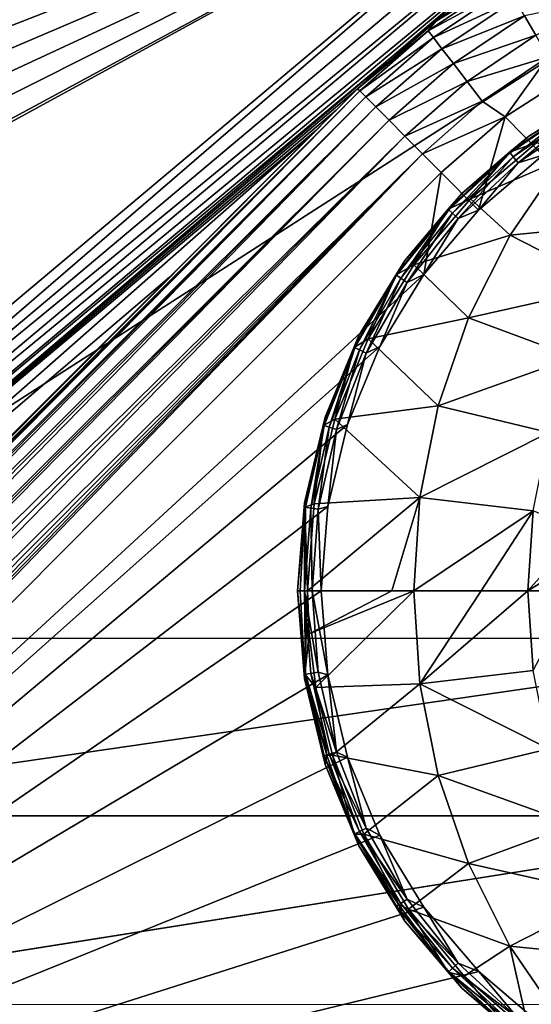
# Model space of a CAD drawing. Header units: metres. Extents: x -205 to 205, y -104 to 104.
# Tile 538 of 656: x -102.11 to -97.78, y 45.55 to 53.87. Entities that reach past the tile are written whole.
import ezdxf

# ---------------------------------------------------------------- set-up
doc = ezdxf.new("R2010")
doc.units = ezdxf.units.M
doc.layers.add('solid_01_2-CONSUMER_EHM_BOX_SW0001', color=7, linetype='CONTINUOUS')

msp = doc.modelspace()

# ---------------------------------------------------------------- linework, layer by layer
at = {"layer": 'solid_01_2-CONSUMER_EHM_BOX_SW0001'}
for points in [[(-200.010849, -74.958488), (-200.010773, 75.041512), (-0.010778, 75.04142)], [(-0.010849, -74.95858), (-200.010849, -74.958488), (-0.010778, 75.04142)], [(-91.959076, 42.820488, 75), (-76.402473, 63.637558, 75), (-185.602478, 63.645401, 75)], [(-92.726151, 42.986298, 75), (-91.959076, 42.820488, 75), (-185.602478, 63.645401, 75)], [(-93.500885, 43.041248, 75), (-92.726151, 42.986298, 75), (-185.602478, 63.645401, 75)], [(-168.500885, 43.051987, 75), (-93.500885, 43.041248, 75), (-185.602478, 63.645401, 75)], [(-112.657249, 53.490433, 1.571667), (-96.934166, 55.867687, 1.571667), (-112.826424, 53.983898, 1.571667)], [(-112.452431, 53.010544, 1.571667), (-96.934166, 55.867687, 1.571667), (-112.657249, 53.490433, 1.571667)], [(-112.213249, 52.546852, 1.571667), (-96.934166, 55.867687, 1.571667), (-112.452431, 53.010544, 1.571667)], [(-111.940857, 52.10183, 1.571667), (-96.934166, 55.867687, 1.571667), (-112.213249, 52.546852, 1.571667)], [(-111.636139, 51.678188, 1.571667), (-96.934166, 55.867687, 1.571667), (-111.940857, 52.10183, 1.571667)], [(-111.301262, 51.27784, 1.571667), (-96.934166, 55.867687, 1.571667), (-111.636139, 51.678188, 1.571667)], [(-110.938034, 50.902851, 1.571667), (-96.934166, 55.867687, 1.571667), (-111.301262, 51.27784, 1.571667)], [(-110.548424, 50.555458, 1.571667), (-96.934166, 55.867687, 1.571667), (-110.938034, 50.902851, 1.571667)], [(-110.134117, 50.238312, 1.571667), (-96.934166, 55.867687, 1.571667), (-110.548424, 50.555458, 1.571667)], [(-109.697746, 49.952171, 1.571667), (-96.934166, 55.867687, 1.571667), (-110.134117, 50.238312, 1.571667)], [(-109.242928, 49.698872, 1.571667), (-96.934166, 55.867687, 1.571667), (-109.697746, 49.952171, 1.571667)], [(-109.510384, 49.011887, 1.571667), (-106.648285, 47.716579, 1.571667), (-96.934166, 55.867687, 1.571667)], [(-109.510384, 49.011887, 1.571667), (-96.934166, 55.867687, 1.571667), (-108.768448, 49.477798, 1.571667)], [(-108.768448, 49.477798, 1.571667), (-96.934166, 55.867687, 1.571667), (-109.242928, 49.698872, 1.571667)], [(-96.934166, 55.867687, 1.571667), (-106.648285, 47.716579, 1.571667), (-106.541649, 47.589497, 1.656828)], [(-96.827728, 55.740845, 1.656628), (-96.934166, 55.867687, 1.571667), (-106.541649, 47.589497, 1.656828)], [(-96.733002, 55.627945, 1.771182), (-96.827728, 55.740845, 1.656628), (-106.541649, 47.589497, 1.656828)], [(-96.733002, 55.627945, 1.771182), (-106.541649, 47.589497, 1.656828), (-106.446945, 47.476631, 1.771438)], [(-96.653603, 55.533325, 1.911131), (-96.733002, 55.627945, 1.771182), (-106.446945, 47.476631, 1.771438)], [(-96.653603, 55.533325, 1.911131), (-106.446945, 47.476631, 1.771438), (-106.367577, 47.38205, 1.911433)], [(-98.963219, 53.555683, 1.955253), (-96.653603, 55.533325, 1.911131), (-106.367577, 47.38205, 1.911433)], [(-98.963219, 53.555683, 1.955253), (-98.660957, 53.803413, 1.962268), (-96.653603, 55.533325, 1.911131)], [(-98.660957, 53.803413, 1.962268), (-98.37674, 54.008404, 2.004789), (-96.653603, 55.533325, 1.911131)], [(-94.903076, 55.288887, 72), (-105.253548, 48.639633, 72), (-102.236076, 54.071789, 72)], [(-94.903076, 55.288887, 72), (-94.903549, 48.638889, 72), (-105.253548, 48.639633, 72)], [(-98.594658, 53.853519, 12.5), (-97.86116, 54.321178, 12.5), (-98.37674, 54.008404, 2.004789)], [(-98.01741, 54.205086, 12.721427), (-97.86116, 54.321178, 12.5), (-98.594658, 53.853519, 12.5)], [(-98.656631, 53.775448, 12.721427), (-98.01741, 54.205086, 12.721427), (-98.594658, 53.853519, 12.5)], [(-97.980263, 54.141293, 12.933075), (-98.01741, 54.205086, 12.721427), (-98.656631, 53.775448, 12.721427)], [(-97.980263, 54.141293, 12.933075), (-98.656631, 53.775448, 12.721427), (-98.611588, 53.716961, 12.933075)], [(-97.980263, 54.141293, 12.933075), (-98.611588, 53.716961, 12.933075), (-97.920334, 54.038361, 13.122963)], [(-98.611588, 53.716961, 12.933075), (-98.53891, 53.622597, 13.122963), (-97.920334, 54.038361, 13.122963)], [(-97.920334, 54.038361, 13.122963), (-98.53891, 53.622597, 13.122963), (-97.840622, 53.901466, 13.281551)], [(-97.840622, 53.901466, 13.281551), (-97.74514, 53.737484, 13.400871), (-97.118378, 54.050194, 13.400871)], [(-98.594658, 53.853519, 12.5), (-98.37674, 54.008404, 2.004789), (-98.660957, 53.803413, 1.962268)], [(-98.594658, 53.853519, 12.5), (-98.963219, 53.555683, 1.955253), (-99.252823, 53.284714, 1.989737)], [(-99.252823, 53.284714, 12.5), (-98.594658, 53.853519, 12.5), (-99.252823, 53.284714, 1.989737)], [(-98.656631, 53.775448, 12.721427), (-98.594658, 53.853519, 12.5), (-99.252823, 53.284714, 12.5)], [(-98.594658, 53.853519, 12.5), (-98.660957, 53.803413, 1.962268), (-98.963219, 53.555683, 1.955253)], [(-98.53891, 53.622597, 13.122963), (-98.442253, 53.497093, 13.281551), (-97.840622, 53.901466, 13.281551)], [(-97.840622, 53.901466, 13.281551), (-98.442253, 53.497093, 13.281551), (-97.74514, 53.737484, 13.400871)], [(-99.235275, 53.267159, 12.721427), (-98.656631, 53.775448, 12.721427), (-99.252823, 53.284714, 12.5)], [(-98.611588, 53.716961, 12.933075), (-98.656631, 53.775448, 12.721427), (-99.235275, 53.267159, 12.721427)], [(-98.611588, 53.716961, 12.933075), (-99.235275, 53.267159, 12.721427), (-99.183083, 53.214951, 12.933075)], [(-98.611588, 53.716961, 12.933075), (-99.183083, 53.214951, 12.933075), (-98.53891, 53.622597, 13.122963)], [(-98.442253, 53.497093, 13.281551), (-98.326477, 53.346756, 13.400871), (-97.74514, 53.737484, 13.400871)], [(-97.74514, 53.737484, 13.400871), (-98.326477, 53.346756, 13.400871), (-97.638687, 53.554657, 13.474928)], [(-99.183083, 53.214951, 12.933075), (-99.098877, 53.130718, 13.122963), (-98.53891, 53.622597, 13.122963)], [(-98.53891, 53.622597, 13.122963), (-99.098877, 53.130718, 13.122963), (-98.442253, 53.497093, 13.281551)], [(-98.963219, 53.555683, 1.955253), (-106.367577, 47.38205, 1.911433), (-106.30648, 47.309227, 2.071429)], [(-99.252823, 53.284714, 1.989737), (-98.963219, 53.555683, 1.955253), (-106.30648, 47.309227, 2.071429)], [(-98.326477, 53.346756, 13.400871), (-98.197388, 53.179138, 13.474928), (-97.638687, 53.554657, 13.474928)], [(-97.638687, 53.554657, 13.474928), (-98.197388, 53.179138, 13.474928), (-98.003319, 53.047058, 13.5)], [(-97.638687, 53.554657, 13.474928), (-98.003319, 53.047058, 13.5), (-97.39167, 53.438213, 13.5)], [(-99.098877, 53.130718, 13.122963), (-98.986877, 53.018688, 13.281551), (-98.442253, 53.497093, 13.281551)], [(-98.442253, 53.497093, 13.281551), (-98.986877, 53.018688, 13.281551), (-98.326477, 53.346756, 13.400871)], [(-97.685448, 52.722324, 13.5), (-97.39167, 53.438213, 13.5), (-98.003319, 53.047058, 13.5)], [(-108.60276, 43.854469, 12.837538), (-108.593468, 43.820179, 12.913525), (-99.235275, 53.267159, 12.721427)], [(-108.598732, 43.890129, 12.767035), (-108.60276, 43.854469, 12.837538), (-99.235275, 53.267159, 12.721427)], [(-108.585922, 43.923828, 12.706449), (-108.598732, 43.890129, 12.767035), (-99.235275, 53.267159, 12.721427)], [(-108.593468, 43.820179, 12.913525), (-99.183083, 53.214951, 12.933075), (-99.235275, 53.267159, 12.721427)], [(-108.585922, 43.923828, 12.706449), (-99.235275, 53.267159, 12.721427), (-99.252823, 53.284714, 12.5)], [(-108.554626, 43.976749, 12.611513), (-108.585922, 43.923828, 12.706449), (-99.252823, 53.284714, 12.5)], [(-108.532326, 44.007866, 12.5), (-108.554626, 43.976749, 12.611513), (-99.252823, 53.284714, 12.5)], [(-99.252823, 53.284714, 12.5), (-107.792549, 44.747433, 3.329469), (-108.532326, 44.007866, 3.444415)], [(-108.532326, 44.007866, 12.5), (-99.252823, 53.284714, 12.5), (-108.532326, 44.007866, 3.444415)], [(-99.252823, 53.284714, 12.5), (-107.677711, 44.862236, 3.308359), (-107.792549, 44.747433, 3.329469)], [(-99.252823, 53.284714, 12.5), (-107.082321, 45.457458, 3.195747), (-107.677711, 44.862236, 3.308359)], [(-99.252823, 53.284714, 12.5), (-106.720993, 45.81868, 3.129554), (-107.082321, 45.457458, 3.195747)], [(-99.252823, 53.284714, 12.5), (-105.815414, 46.724003, 3.003882), (-106.720993, 45.81868, 3.129554)], [(-99.433907, 53.103683, 2.029309), (-99.252823, 53.284714, 1.989737), (-106.30648, 47.309227, 2.071429)], [(-99.252823, 53.284714, 12.5), (-103.935051, 48.603825, 2.808449), (-105.815414, 46.724003, 3.003882)], [(-99.252823, 53.284714, 12.5), (-102.284485, 50.253922, 2.59002), (-103.935051, 48.603825, 2.808449)], [(-99.252823, 53.284714, 12.5), (-100.845253, 51.692741, 2.34675), (-102.284485, 50.253922, 2.59002)], [(-99.252823, 53.284714, 12.5), (-99.606285, 52.931347, 2.071429), (-100.845253, 51.692741, 2.34675)], [(-99.252823, 53.284714, 12.5), (-99.433907, 53.103683, 2.029309), (-99.606285, 52.931347, 2.071429)], [(-99.252823, 53.284714, 12.5), (-99.252823, 53.284714, 1.989737), (-99.433907, 53.103683, 2.029309)], [(-98.986877, 53.018688, 13.281551), (-98.852722, 52.884495, 13.400871), (-98.326477, 53.346756, 13.400871)], [(-98.326477, 53.346756, 13.400871), (-98.852722, 52.884495, 13.400871), (-98.197388, 53.179138, 13.474928)], [(-97.802773, 52.884293, 13.7), (-97.802773, 52.884293, 17.098219), (-97.167252, 53.273743, 17.098219)], [(-97.380844, 53.146526, 17.160311), (-97.167252, 53.273743, 17.098219), (-97.802773, 52.884293, 17.098219)], [(-97.167252, 53.273743, 13.7), (-97.802773, 52.884293, 13.7), (-97.167252, 53.273743, 17.098219)], [(-97.378174, 53.141903, 13.623464), (-97.802773, 52.884293, 13.7), (-97.167252, 53.273743, 13.7)], [(-108.593468, 43.820179, 12.913525), (-108.568237, 43.787052, 12.994411), (-99.183083, 53.214951, 12.933075)], [(-108.568237, 43.787052, 12.994411), (-108.52317, 43.752724, 13.082142), (-99.183083, 53.214951, 12.933075)], [(-108.52317, 43.752724, 13.082142), (-99.098877, 53.130718, 13.122963), (-99.183083, 53.214951, 12.933075)], [(-108.52317, 43.752724, 13.082142), (-108.454597, 43.715252, 13.174686), (-99.098877, 53.130718, 13.122963)], [(-108.454597, 43.715252, 13.174686), (-108.362305, 43.673805, 13.265411), (-99.098877, 53.130718, 13.122963)], [(-108.362305, 43.673805, 13.265411), (-98.986877, 53.018688, 13.281551), (-99.098877, 53.130718, 13.122963)], [(-99.606285, 52.931347, 2.071429), (-99.433907, 53.103683, 2.029309), (-106.30648, 47.309227, 2.071429)], [(-98.852722, 52.884495, 13.400871), (-98.70314, 52.734871, 13.474928), (-98.197388, 53.179138, 13.474928)], [(-98.197388, 53.179138, 13.474928), (-98.70314, 52.734871, 13.474928), (-98.003319, 53.047058, 13.5)], [(-97.966202, 52.74744, 17.160311), (-97.380844, 53.146526, 17.160311), (-97.802773, 52.884293, 17.098219)], [(-97.380844, 53.146526, 17.160311), (-97.966202, 52.74744, 17.160311), (-97.736305, 52.829514, 17.260666)], [(-97.378174, 53.141903, 13.623464), (-97.962875, 52.743263, 13.623464), (-97.802773, 52.884293, 13.7)], [(-97.935806, 52.709324, 13.558523), (-97.962875, 52.743263, 13.623464), (-97.378174, 53.141903, 13.623464)], [(-97.356468, 53.104309, 13.558523), (-97.935806, 52.709324, 13.558523), (-97.378174, 53.141903, 13.623464)], [(-97.356468, 53.104309, 13.558523), (-97.895294, 52.658524, 13.515164), (-97.935806, 52.709324, 13.558523)], [(-97.356468, 53.104309, 13.558523), (-97.323982, 53.048038, 13.515164), (-97.895294, 52.658524, 13.515164)], [(-108.362305, 43.673805, 13.265411), (-108.308441, 43.651817, 13.307468), (-98.986877, 53.018688, 13.281551)], [(-108.308441, 43.651817, 13.307468), (-108.250305, 43.629372, 13.346155), (-98.986877, 53.018688, 13.281551)], [(-108.250305, 43.629372, 13.346155), (-98.852722, 52.884495, 13.400871), (-98.986877, 53.018688, 13.281551)], [(-98.70314, 52.734871, 13.474928), (-98.545815, 52.577503, 13.5), (-98.003319, 53.047058, 13.5)], [(-98.228348, 52.258579, 13.5), (-98.003319, 53.047058, 13.5), (-98.545815, 52.577503, 13.5)], [(-98.228348, 52.258579, 13.5), (-97.685448, 52.722324, 13.5), (-98.003319, 53.047058, 13.5)], [(-97.895294, 52.658524, 13.515164), (-97.323982, 53.048038, 13.515164), (-97.685448, 52.722324, 13.5)], [(-108.250305, 43.629372, 13.346155), (-108.12468, 43.585224, 13.410778), (-98.852722, 52.884495, 13.400871)], [(-108.12468, 43.585224, 13.410778), (-107.994469, 43.5476, 13.455735), (-98.852722, 52.884495, 13.400871)], [(-107.994469, 43.5476, 13.455735), (-98.70314, 52.734871, 13.474928), (-98.852722, 52.884495, 13.400871)], [(-99.606285, 52.931347, 2.071429), (-106.30648, 47.309227, 2.071429), (-106.176086, 47.153835, 2.422392)], [(-100.845253, 51.692741, 2.34675), (-99.606285, 52.931347, 2.071429), (-106.176086, 47.153835, 2.422392)], [(-98.369553, 52.400219, 13.7), (-98.369553, 52.400219, 17.098219), (-97.802773, 52.884293, 17.098219)], [(-97.966202, 52.74744, 17.160311), (-97.802773, 52.884293, 17.098219), (-98.369553, 52.400219, 17.098219)], [(-97.802773, 52.884293, 13.7), (-98.369553, 52.400219, 13.7), (-97.802773, 52.884293, 17.098219)], [(-97.962875, 52.743263, 13.623464), (-98.369553, 52.400219, 13.7), (-97.802773, 52.884293, 13.7)], [(-97.966202, 52.74744, 17.160311), (-98.29789, 52.353977, 17.260666), (-97.736305, 52.829514, 17.260666)], [(-97.522758, 52.688461, 17.425343), (-97.736305, 52.829514, 17.260666), (-98.29789, 52.353977, 17.260666)], [(-107.994469, 43.5476, 13.455735), (-107.871124, 43.523373, 13.481806), (-98.70314, 52.734871, 13.474928)], [(-107.871124, 43.523373, 13.481806), (-107.761337, 43.515461, 13.494294), (-98.70314, 52.734871, 13.474928)], [(-107.761337, 43.515461, 13.494294), (-107.66597, 43.522907, 13.499009), (-98.70314, 52.734871, 13.474928)], [(-107.66597, 43.522907, 13.499009), (-107.582649, 43.543262, 13.5), (-98.70314, 52.734871, 13.474928)], [(-98.70314, 52.734871, 13.474928), (-107.582649, 43.543262, 13.5), (-98.545815, 52.577503, 13.5)], [(-98.485542, 52.265564, 17.160311), (-97.966202, 52.74744, 17.160311), (-98.369553, 52.400219, 17.098219)], [(-97.966202, 52.74744, 17.160311), (-98.485542, 52.265564, 17.160311), (-98.29789, 52.353977, 17.260666)], [(-97.962875, 52.743263, 13.623464), (-98.481628, 52.261932, 13.623464), (-98.369553, 52.400219, 13.7)], [(-98.449806, 52.232407, 13.558523), (-98.481628, 52.261932, 13.623464), (-97.962875, 52.743263, 13.623464)], [(-97.935806, 52.709324, 13.558523), (-98.449806, 52.232407, 13.558523), (-97.962875, 52.743263, 13.623464)], [(-97.935806, 52.709324, 13.558523), (-98.402176, 52.18821, 13.515164), (-98.449806, 52.232407, 13.558523)], [(-97.935806, 52.709324, 13.558523), (-97.895294, 52.658524, 13.515164), (-98.402176, 52.18821, 13.515164)], [(-97.962875, 52.046589, 17.563866), (-97.522758, 52.688461, 17.425343), (-98.29789, 52.353977, 17.260666)], [(-97.895294, 52.658524, 13.515164), (-97.685448, 52.722324, 13.5), (-98.228348, 52.258579, 13.5)], [(-97.962875, 52.046589, 17.563866), (-96.742577, 52.167282, 17.920328), (-97.522758, 52.688461, 17.425343)], [(-98.402176, 52.18821, 13.515164), (-97.895294, 52.658524, 13.515164), (-98.228348, 52.258579, 13.5)], [(-98.692017, 51.715618, 13.5), (-98.545815, 52.577503, 13.5), (-107.582649, 43.543262, 13.5)], [(-98.692017, 51.715618, 13.5), (-98.228348, 52.258579, 13.5), (-98.545815, 52.577503, 13.5)], [(-98.853622, 51.833443, 13.7), (-98.853622, 51.833443, 17.098219), (-98.369553, 52.400219, 17.098219)], [(-98.485542, 52.265564, 17.160311), (-98.369553, 52.400219, 17.098219), (-98.853622, 51.833443, 17.098219)], [(-98.369553, 52.400219, 13.7), (-98.853622, 51.833443, 13.7), (-98.369553, 52.400219, 17.098219)], [(-98.481628, 52.261932, 13.623464), (-98.853622, 51.833443, 13.7), (-98.369553, 52.400219, 13.7)], [(-98.485542, 52.265564, 17.160311), (-98.77774, 51.796074, 17.260666), (-98.29789, 52.353977, 17.260666)], [(-97.962875, 52.046589, 17.563866), (-98.29789, 52.353977, 17.260666), (-98.77774, 51.796074, 17.260666)], [(-98.927261, 51.71167, 17.160311), (-98.485542, 52.265564, 17.160311), (-98.853622, 51.833443, 17.098219)], [(-98.485542, 52.265564, 17.160311), (-98.927261, 51.71167, 17.160311), (-98.77774, 51.796074, 17.260666)], [(-98.481628, 52.261932, 13.623464), (-98.922844, 51.70866, 13.623464), (-98.853622, 51.833443, 13.7)], [(-98.886978, 51.684208, 13.558523), (-98.922844, 51.70866, 13.623464), (-98.481628, 52.261932, 13.623464)], [(-98.449806, 52.232407, 13.558523), (-98.886978, 51.684208, 13.558523), (-98.481628, 52.261932, 13.623464)], [(-98.449806, 52.232407, 13.558523), (-98.83329, 51.647606, 13.515164), (-98.886978, 51.684208, 13.558523)], [(-98.449806, 52.232407, 13.558523), (-98.402176, 52.18821, 13.515164), (-98.83329, 51.647606, 13.515164)], [(-98.83329, 51.647606, 13.515164), (-98.402176, 52.18821, 13.515164), (-98.692017, 51.715618, 13.5)], [(-98.402176, 52.18821, 13.515164), (-98.228348, 52.258579, 13.5), (-98.692017, 51.715618, 13.5)], [(-97.962875, 52.046589, 17.563866), (-97.117416, 51.616184, 18.038307), (-96.742577, 52.167282, 17.920328)], [(-98.31424, 51.34716, 17.674458), (-97.962875, 52.046589, 17.563866), (-98.77774, 51.796074, 17.260666)], [(-98.31424, 51.34716, 17.674458), (-97.117416, 51.616184, 18.038307), (-97.962875, 52.046589, 17.563866)], [(-99.243073, 51.197918, 13.7), (-99.243073, 51.197918, 17.098219), (-98.853622, 51.833443, 17.098219)], [(-98.927261, 51.71167, 17.160311), (-98.853622, 51.833443, 17.098219), (-99.243073, 51.197918, 17.098219)], [(-98.853622, 51.833443, 13.7), (-99.243073, 51.197918, 13.7), (-98.853622, 51.833443, 17.098219)], [(-98.922844, 51.70866, 13.623464), (-99.243073, 51.197918, 13.7), (-98.853622, 51.833443, 13.7)], [(-98.927261, 51.71167, 17.160311), (-99.163925, 51.16967, 17.260666), (-98.77774, 51.796074, 17.260666)], [(-98.31424, 51.34716, 17.674458), (-98.77774, 51.796074, 17.260666), (-99.163925, 51.16967, 17.260666)], [(-99.065033, 51.106804, 13.5), (-98.692017, 51.715618, 13.5), (-107.582649, 43.543262, 13.5)], [(-102.284485, 50.253922, 2.59002), (-100.845253, 51.692741, 2.34675), (-106.176086, 47.153835, 2.422392)], [(-99.281487, 51.098125, 17.160311), (-98.927261, 51.71167, 17.160311), (-99.243073, 51.197918, 17.098219)], [(-98.927261, 51.71167, 17.160311), (-99.281487, 51.098125, 17.160311), (-99.163925, 51.16967, 17.260666)], [(-98.922844, 51.70866, 13.623464), (-99.276672, 51.09581, 13.623464), (-99.243073, 51.197918, 13.7)], [(-99.237564, 51.076973, 13.558523), (-99.276672, 51.09581, 13.623464), (-98.922844, 51.70866, 13.623464)], [(-98.886978, 51.684208, 13.558523), (-99.237564, 51.076973, 13.558523), (-98.922844, 51.70866, 13.623464)], [(-98.886978, 51.684208, 13.558523), (-99.179024, 51.048782, 13.515164), (-99.237564, 51.076973, 13.558523)], [(-98.886978, 51.684208, 13.558523), (-98.83329, 51.647606, 13.515164), (-99.179024, 51.048782, 13.515164)], [(-98.83329, 51.647606, 13.515164), (-98.692017, 51.715618, 13.5), (-99.065033, 51.106804, 13.5)], [(-99.179024, 51.048782, 13.515164), (-98.83329, 51.647606, 13.515164), (-99.065033, 51.106804, 13.5)], [(-98.31424, 51.34716, 17.674458), (-97.416573, 51.016373, 18.132467), (-97.117416, 51.616184, 18.038307)], [(-98.570145, 50.603573, 17.755001), (-98.31424, 51.34716, 17.674458), (-99.163925, 51.16967, 17.260666)], [(-98.570145, 50.603573, 17.755001), (-97.416573, 51.016373, 18.132467), (-98.31424, 51.34716, 17.674458)], [(-99.528313, 50.509296, 13.7), (-99.528313, 50.509296, 17.098219), (-99.243073, 51.197918, 17.098219)], [(-99.281487, 51.098125, 17.160311), (-99.243073, 51.197918, 17.098219), (-99.528313, 50.509296, 17.098219)], [(-99.243073, 51.197918, 13.7), (-99.528313, 50.509296, 13.7), (-99.243073, 51.197918, 17.098219)], [(-99.276672, 51.09581, 13.623464), (-99.528313, 50.509296, 13.7), (-99.243073, 51.197918, 13.7)], [(-99.338211, 50.447132, 13.5), (-99.065033, 51.106804, 13.5), (-107.582649, 43.543262, 13.5)], [(-99.281487, 51.098125, 17.160311), (-99.446838, 50.490345, 17.260666), (-99.163925, 51.16967, 17.260666)], [(-98.570145, 50.603573, 17.755001), (-99.163925, 51.16967, 17.260666), (-99.446838, 50.490345, 17.260666)], [(-99.179024, 51.048782, 13.515164), (-99.065033, 51.106804, 13.5), (-99.338211, 50.447132, 13.5)], [(-99.540314, 50.438641, 17.160311), (-99.281487, 51.098125, 17.160311), (-99.528313, 50.509296, 17.098219)], [(-99.281487, 51.098125, 17.160311), (-99.540314, 50.438641, 17.160311), (-99.446838, 50.490345, 17.260666)], [(-99.276672, 51.09581, 13.623464), (-99.53521, 50.437065, 13.623464), (-99.528313, 50.509296, 13.7)], [(-99.493729, 50.424271, 13.558523), (-99.53521, 50.437065, 13.623464), (-99.276672, 51.09581, 13.623464)], [(-99.237564, 51.076973, 13.558523), (-99.493729, 50.424271, 13.558523), (-99.276672, 51.09581, 13.623464)], [(-99.237564, 51.076973, 13.558523), (-99.431641, 50.405121, 13.515164), (-99.493729, 50.424271, 13.558523)], [(-99.237564, 51.076973, 13.558523), (-99.179024, 51.048782, 13.515164), (-99.431641, 50.405121, 13.515164)], [(-99.431641, 50.405121, 13.515164), (-99.179024, 51.048782, 13.515164), (-99.338211, 50.447132, 13.5)], [(-98.570145, 50.603573, 17.755001), (-97.634399, 50.3792, 18.201025), (-97.416573, 51.016373, 18.132467)], [(-98.72567, 49.83007, 17.803953), (-98.570145, 50.603573, 17.755001), (-99.446838, 50.490345, 17.260666)], [(-98.72567, 49.83007, 17.803953), (-97.634399, 50.3792, 18.201025), (-98.570145, 50.603573, 17.755001)], [(-99.504829, 49.752865, 13.5), (-99.338211, 50.447132, 13.5), (-107.582649, 43.543262, 13.5)], [(-99.702309, 49.784531, 13.7), (-99.702309, 49.784531, 17.098219), (-99.528313, 50.509296, 17.098219)], [(-99.540314, 50.438641, 17.160311), (-99.528313, 50.509296, 17.098219), (-99.702309, 49.784531, 17.098219)], [(-99.528313, 50.509296, 13.7), (-99.702309, 49.784531, 13.7), (-99.528313, 50.509296, 17.098219)], [(-99.53521, 50.437065, 13.623464), (-99.702309, 49.784531, 13.7), (-99.528313, 50.509296, 13.7)], [(-99.697968, 49.747944, 17.160311), (-99.540314, 50.438641, 17.160311), (-99.702309, 49.784531, 17.098219)], [(-99.53521, 50.437065, 13.623464), (-99.69268, 49.747147, 13.623464), (-99.702309, 49.784531, 13.7)], [(-99.540314, 50.438641, 17.160311), (-99.697968, 49.747944, 17.160311), (-99.619446, 49.774998, 17.260666)], [(-99.649757, 49.740677, 13.558523), (-99.69268, 49.747147, 13.623464), (-99.53521, 50.437065, 13.623464)], [(-99.493729, 50.424271, 13.558523), (-99.649757, 49.740677, 13.558523), (-99.53521, 50.437065, 13.623464)], [(-99.540314, 50.438641, 17.160311), (-99.619446, 49.774998, 17.260666), (-99.446838, 50.490345, 17.260666)], [(-98.72567, 49.83007, 17.803953), (-99.446838, 50.490345, 17.260666), (-99.619446, 49.774998, 17.260666)], [(-99.431641, 50.405121, 13.515164), (-99.338211, 50.447132, 13.5), (-99.504829, 49.752865, 13.5)], [(-99.493729, 50.424271, 13.558523), (-99.58551, 49.730995, 13.515164), (-99.649757, 49.740677, 13.558523)], [(-99.493729, 50.424271, 13.558523), (-99.431641, 50.405121, 13.515164), (-99.58551, 49.730995, 13.515164)], [(-99.58551, 49.730995, 13.515164), (-99.431641, 50.405121, 13.515164), (-99.504829, 49.752865, 13.5)], [(-98.72567, 49.83007, 17.803953), (-97.766762, 49.716721, 18.242687), (-97.634399, 50.3792, 18.201025)], [(-99.760788, 49.041466, 13.7), (-99.760788, 49.041466, 17.098219), (-99.702309, 49.784531, 17.098219)], [(-99.697968, 49.747944, 17.160311), (-99.702309, 49.784531, 17.098219), (-99.760788, 49.041466, 17.098219)], [(-99.702309, 49.784531, 13.7), (-99.760788, 49.041466, 13.7), (-99.702309, 49.784531, 17.098219)], [(-99.702156, 49.041466, 13.558523), (-99.760788, 49.041466, 13.7), (-99.702309, 49.784531, 13.7)], [(-99.69268, 49.747147, 13.623464), (-99.702156, 49.041466, 13.558523), (-99.702309, 49.784531, 13.7)], [(-99.697968, 49.747944, 17.160311), (-99.67746, 49.041466, 17.260666), (-99.619446, 49.774998, 17.260666)], [(-98.72567, 49.83007, 17.803953), (-99.619446, 49.774998, 17.260666), (-99.67746, 49.041466, 17.260666)], [(-98.72567, 49.83007, 17.803953), (-99.67746, 49.041466, 17.260666), (-98.964012, 49.041466, 17.717804)], [(-98.72567, 49.83007, 17.803953), (-98.964012, 49.041466, 17.717804), (-98.777847, 49.041466, 17.820374)], [(-98.72567, 49.83007, 17.803953), (-98.777847, 49.041466, 17.820374), (-97.766762, 49.716721, 18.242687)], [(-99.504829, 49.752865, 13.5), (-107.582649, 43.543262, 13.5), (-99.560791, 49.041466, 13.5)], [(-99.738739, 49.041466, 17.189507), (-99.697968, 49.747944, 17.160311), (-99.760788, 49.041466, 17.098219)], [(-99.738739, 49.041466, 17.189507), (-99.67746, 49.041466, 17.260666), (-99.697968, 49.747944, 17.160311)], [(-99.649757, 49.740677, 13.558523), (-99.702156, 49.041466, 13.558523), (-99.69268, 49.747147, 13.623464)], [(-99.649757, 49.740677, 13.558523), (-99.637184, 49.041466, 13.515164), (-99.702156, 49.041466, 13.558523)], [(-99.649757, 49.740677, 13.558523), (-99.58551, 49.730995, 13.515164), (-99.637184, 49.041466, 13.515164)], [(-99.58551, 49.730995, 13.515164), (-99.560791, 49.041466, 13.5), (-99.637184, 49.041466, 13.515164)], [(-99.58551, 49.730995, 13.515164), (-99.504829, 49.752865, 13.5), (-99.560791, 49.041466, 13.5)], [(-97.766762, 49.716721, 18.242687), (-98.777847, 49.041466, 17.820374), (-98.206223, 49.041466, 18.096916)], [(-97.766762, 49.716721, 18.242687), (-98.206223, 49.041466, 18.096916), (-97.811157, 49.041466, 18.256664)], [(-97.766762, 49.716721, 18.242687), (-97.811157, 49.041466, 18.256664), (-97.359245, 49.544888, 18.393747)], [(-97.359245, 49.544888, 18.393747), (-97.811157, 49.041466, 18.256664), (-97.399223, 49.294586, 18.393747)], [(-97.399223, 49.294586, 18.393747), (-97.811157, 49.041466, 18.256664), (-97.412582, 49.041466, 18.393753)], [(-99.504776, 48.329712, 13.5), (-99.560791, 49.041466, 13.5), (-107.582649, 43.543262, 13.5)], [(-99.702309, 48.298382, 13.7), (-99.760788, 49.041466, 17.098219), (-99.760788, 49.041466, 13.7)], [(-99.702309, 48.298382, 13.7), (-99.702309, 48.298382, 17.098219), (-99.760788, 49.041466, 17.098219)], [(-99.69268, 48.335785, 13.623464), (-99.702309, 48.298382, 13.7), (-99.760788, 49.041466, 13.7)], [(-99.702156, 49.041466, 13.558523), (-99.69268, 48.335785, 13.623464), (-99.760788, 49.041466, 13.7)], [(-99.697968, 48.334988, 17.160311), (-99.738739, 49.041466, 17.189507), (-99.760788, 49.041466, 17.098219)], [(-99.702309, 48.298382, 17.098219), (-99.697968, 48.334988, 17.160311), (-99.760788, 49.041466, 17.098219)], [(-99.697968, 48.334988, 17.160311), (-99.67746, 49.041466, 17.260666), (-99.738739, 49.041466, 17.189507)], [(-99.702156, 49.041466, 13.558523), (-99.58551, 48.35194, 13.515164), (-99.649757, 48.342255, 13.558523)], [(-99.637184, 49.041466, 13.515164), (-99.58551, 48.35194, 13.515164), (-99.702156, 49.041466, 13.558523)], [(-99.649757, 48.342255, 13.558523), (-99.69268, 48.335785, 13.623464), (-99.702156, 49.041466, 13.558523)], [(-99.697968, 48.334988, 17.160311), (-99.6632, 48.676991, 17.260666), (-99.67746, 49.041466, 17.260666)], [(-98.964012, 49.041466, 17.717804), (-99.67746, 49.041466, 17.260666), (-99.6632, 48.676991, 17.260666)], [(-98.777847, 49.041466, 17.820374), (-99.6632, 48.676991, 17.260666), (-99.605057, 48.222645, 17.260666)], [(-98.777847, 49.041466, 17.820374), (-98.964012, 49.041466, 17.717804), (-99.6632, 48.676991, 17.260666)], [(-99.637184, 49.041466, 13.515164), (-99.560791, 49.041466, 13.5), (-99.504776, 48.329712, 13.5)], [(-99.58551, 48.35194, 13.515164), (-99.637184, 49.041466, 13.515164), (-99.504776, 48.329712, 13.5)], [(-98.725708, 48.253166, 17.803967), (-98.777847, 49.041466, 17.820374), (-99.605057, 48.222645, 17.260666)], [(-98.206223, 49.041466, 18.096916), (-98.777847, 49.041466, 17.820374), (-98.725708, 48.253166, 17.803967)], [(-97.811157, 49.041466, 18.256664), (-98.206223, 49.041466, 18.096916), (-98.725708, 48.253166, 17.803967)], [(-97.766754, 48.36623, 18.242689), (-97.811157, 49.041466, 18.256664), (-98.725708, 48.253166, 17.803967)], [(-97.412582, 49.041466, 18.393753), (-97.811157, 49.041466, 18.256664), (-97.766754, 48.36623, 18.242689)], [(-105.253662, 47.139633, 69.5), (-105.253548, 48.639633, 69.5), (-94.903549, 48.638889, 69.5)], [(-105.253662, 47.139633, 69.5), (-94.903549, 48.638889, 69.5), (-94.903656, 47.138889, 69.5)], [(-105.253548, 48.639633, 69.5), (-105.253548, 48.639633, 72), (-94.903549, 48.638889, 72)], [(-105.253548, 48.639633, 69.5), (-94.903549, 48.638889, 72), (-94.903549, 48.638889, 69.5)], [(-99.697968, 48.334988, 17.160311), (-99.605057, 48.222645, 17.260666), (-99.6632, 48.676991, 17.260666)], [(-97.634399, 47.703766, 18.201031), (-97.766754, 48.36623, 18.242689), (-98.725708, 48.253166, 17.803967)], [(-99.338097, 47.635433, 13.5), (-99.504776, 48.329712, 13.5), (-107.582649, 43.543262, 13.5)], [(-99.69268, 48.335785, 13.623464), (-99.535217, 47.645866, 13.623464), (-99.702309, 48.298382, 13.7)], [(-99.702309, 48.298382, 17.098219), (-99.512848, 47.652763, 17.216368), (-99.697968, 48.334988, 17.160311)], [(-99.702309, 48.298382, 17.098219), (-99.528305, 47.573616, 17.098219), (-99.512848, 47.652763, 17.216368)], [(-99.528305, 47.573616, 13.7), (-99.528305, 47.573616, 17.098219), (-99.702309, 48.298382, 17.098219)], [(-99.702309, 48.298382, 13.7), (-99.528305, 47.573616, 13.7), (-99.702309, 48.298382, 17.098219)], [(-99.535217, 47.645866, 13.623464), (-99.528305, 47.573616, 13.7), (-99.702309, 48.298382, 13.7)], [(-99.697968, 48.334988, 17.160311), (-99.512848, 47.652763, 17.216368), (-99.605057, 48.222645, 17.260666)], [(-99.649757, 48.342255, 13.558523), (-99.493736, 47.658661, 13.558523), (-99.69268, 48.335785, 13.623464)], [(-99.493736, 47.658661, 13.558523), (-99.535217, 47.645866, 13.623464), (-99.69268, 48.335785, 13.623464)], [(-99.649757, 48.342255, 13.558523), (-99.58551, 48.35194, 13.515164), (-99.431648, 47.677814, 13.515164)], [(-99.649757, 48.342255, 13.558523), (-99.431648, 47.677814, 13.515164), (-99.493736, 47.658661, 13.558523)], [(-99.431648, 47.677814, 13.515164), (-99.58551, 48.35194, 13.515164), (-99.504776, 48.329712, 13.5)], [(-99.431648, 47.677814, 13.515164), (-99.504776, 48.329712, 13.5), (-99.338097, 47.635433, 13.5)], [(-98.725708, 48.253166, 17.803967), (-99.605057, 48.222645, 17.260666), (-99.465408, 47.650711, 17.260666)], [(-99.512848, 47.652763, 17.216368), (-99.465408, 47.650711, 17.260666), (-99.605057, 48.222645, 17.260666)], [(-98.570297, 47.47995, 17.755054), (-98.725708, 48.253166, 17.803967), (-99.465408, 47.650711, 17.260666)], [(-97.634399, 47.703766, 18.201031), (-98.725708, 48.253166, 17.803967), (-98.570297, 47.47995, 17.755054)], [(-97.416588, 47.066608, 18.132477), (-97.634399, 47.703766, 18.201031), (-98.570297, 47.47995, 17.755054)], [(-99.064857, 46.97578, 13.5), (-99.338097, 47.635433, 13.5), (-107.582649, 43.543262, 13.5)], [(-99.493736, 47.658661, 13.558523), (-99.237564, 47.005959, 13.558523), (-99.535217, 47.645866, 13.623464)], [(-99.535217, 47.645866, 13.623464), (-99.27668, 46.987125, 13.623464), (-99.528305, 47.573616, 13.7)], [(-99.237564, 47.005959, 13.558523), (-99.27668, 46.987125, 13.623464), (-99.535217, 47.645866, 13.623464)], [(-99.528305, 47.573616, 17.098219), (-99.281487, 46.984806, 17.160311), (-99.512848, 47.652763, 17.216368)], [(-99.512848, 47.652763, 17.216368), (-99.281487, 46.984806, 17.160311), (-99.465408, 47.650711, 17.260666)], [(-99.493736, 47.658661, 13.558523), (-99.431648, 47.677814, 13.515164), (-99.179024, 47.034149, 13.515164)], [(-99.493736, 47.658661, 13.558523), (-99.179024, 47.034149, 13.515164), (-99.237564, 47.005959, 13.558523)], [(-99.281487, 46.984806, 17.160311), (-99.199081, 46.983315, 17.260666), (-99.465408, 47.650711, 17.260666)], [(-98.570297, 47.47995, 17.755054), (-99.465408, 47.650711, 17.260666), (-99.199081, 46.983315, 17.260666)], [(-99.179024, 47.034149, 13.515164), (-99.431648, 47.677814, 13.515164), (-99.338097, 47.635433, 13.5)], [(-99.179024, 47.034149, 13.515164), (-99.338097, 47.635433, 13.5), (-99.064857, 46.97578, 13.5)], [(-99.528305, 47.573616, 17.098219), (-99.243065, 46.884991, 17.098219), (-99.281487, 46.984806, 17.160311)], [(-99.243065, 46.884991, 13.7), (-99.243065, 46.884991, 17.098219), (-99.528305, 47.573616, 17.098219)], [(-99.528305, 47.573616, 13.7), (-99.243065, 46.884991, 13.7), (-99.528305, 47.573616, 17.098219)], [(-99.27668, 46.987125, 13.623464), (-99.243065, 46.884991, 13.7), (-99.528305, 47.573616, 13.7)], [(-98.314598, 46.736618, 17.674574), (-98.570297, 47.47995, 17.755054), (-99.199081, 46.983315, 17.260666)], [(-97.416588, 47.066608, 18.132477), (-98.570297, 47.47995, 17.755054), (-98.314598, 46.736618, 17.674574)], [(-105.253662, 47.139633, 63.099998), (-94.903656, 47.138889, 63.099998), (-105.111305, 45.524151, 63.099998)], [(-94.903656, 47.138889, 69.5), (-94.903656, 47.138889, 63.099998), (-105.253662, 47.139633, 63.099998)], [(-105.253662, 47.139633, 69.5), (-94.903656, 47.138889, 69.5), (-105.253662, 47.139633, 63.099998)], [(-94.903656, 47.138889, 63.099998), (-104.978691, 45.542892, 63.099998), (-105.111305, 45.524151, 63.099998)], [(-94.903656, 47.138889, 63.099998), (-97.022362, 45.541752, 63.099998), (-104.978691, 45.542892, 63.099998)], [(-99.237564, 47.005959, 13.558523), (-99.179024, 47.034149, 13.515164), (-98.833298, 46.435326, 13.515164)], [(-98.833298, 46.435326, 13.515164), (-99.179024, 47.034149, 13.515164), (-99.064857, 46.97578, 13.5)], [(-97.117439, 46.466808, 18.038321), (-97.416588, 47.066608, 18.132477), (-98.314598, 46.736618, 17.674574)], [(-98.691788, 46.367001, 13.5), (-99.064857, 46.97578, 13.5), (-107.582649, 43.543262, 13.5)], [(-99.243065, 46.884991, 17.098219), (-98.903511, 46.387455, 17.216368), (-99.281487, 46.984806, 17.160311)], [(-99.281487, 46.984806, 17.160311), (-98.903511, 46.387455, 17.216368), (-99.199081, 46.983315, 17.260666)], [(-99.237564, 47.005959, 13.558523), (-98.886978, 46.398724, 13.558523), (-99.27668, 46.987125, 13.623464)], [(-99.27668, 46.987125, 13.623464), (-98.922844, 46.374271, 13.623464), (-99.243065, 46.884991, 13.7)], [(-98.886978, 46.398724, 13.558523), (-98.922844, 46.374271, 13.623464), (-99.27668, 46.987125, 13.623464)], [(-99.237564, 47.005959, 13.558523), (-98.833298, 46.435326, 13.515164), (-98.886978, 46.398724, 13.558523)], [(-98.903511, 46.387455, 17.216368), (-98.823029, 46.349884, 17.260666), (-99.199081, 46.983315, 17.260666)], [(-98.314598, 46.736618, 17.674574), (-99.199081, 46.983315, 17.260666), (-98.823029, 46.349884, 17.260666)], [(-98.833298, 46.435326, 13.515164), (-99.064857, 46.97578, 13.5), (-98.691788, 46.367001, 13.5)], [(-99.243065, 46.884991, 17.098219), (-98.853607, 46.24947, 17.098219), (-98.903511, 46.387455, 17.216368)], [(-98.853607, 46.24947, 13.7), (-98.853607, 46.24947, 17.098219), (-99.243065, 46.884991, 17.098219)], [(-99.243065, 46.884991, 13.7), (-98.853607, 46.24947, 13.7), (-99.243065, 46.884991, 17.098219)], [(-98.922844, 46.374271, 13.623464), (-98.853607, 46.24947, 13.7), (-99.243065, 46.884991, 13.7)], [(-97.963486, 46.037395, 17.564064), (-98.314598, 46.736618, 17.674574), (-98.823029, 46.349884, 17.260666)], [(-97.117439, 46.466808, 18.038321), (-98.314598, 46.736618, 17.674574), (-97.963486, 46.037395, 17.564064)], [(-96.742622, 45.915714, 17.920349), (-97.117439, 46.466808, 18.038321), (-97.963486, 46.037395, 17.564064)], [(-98.228073, 45.824074, 13.5), (-98.691788, 46.367001, 13.5), (-107.582649, 43.543262, 13.5)], [(-98.886978, 46.398724, 13.558523), (-98.449806, 45.850525, 13.558523), (-98.922844, 46.374271, 13.623464)], [(-98.922844, 46.374271, 13.623464), (-98.481628, 45.820999, 13.623464), (-98.853607, 46.24947, 13.7)], [(-98.449806, 45.850525, 13.558523), (-98.481628, 45.820999, 13.623464), (-98.922844, 46.374271, 13.623464)], [(-98.853607, 46.24947, 17.098219), (-98.485542, 45.817368, 17.160311), (-98.903511, 46.387455, 17.216368)], [(-98.903511, 46.387455, 17.216368), (-98.485542, 45.817368, 17.160311), (-98.823029, 46.349884, 17.260666)], [(-98.886978, 46.398724, 13.558523), (-98.833298, 46.435326, 13.515164), (-98.402176, 45.894722, 13.515164)], [(-98.886978, 46.398724, 13.558523), (-98.402176, 45.894722, 13.515164), (-98.449806, 45.850525, 13.558523)], [(-98.402176, 45.894722, 13.515164), (-98.833298, 46.435326, 13.515164), (-98.691788, 46.367001, 13.5)], [(-98.402176, 45.894722, 13.515164), (-98.691788, 46.367001, 13.5), (-98.228073, 45.824074, 13.5)], [(-98.485542, 45.817368, 17.160311), (-98.352196, 45.783733, 17.260666), (-98.823029, 46.349884, 17.260666)], [(-97.963486, 46.037395, 17.564064), (-98.823029, 46.349884, 17.260666), (-98.352196, 45.783733, 17.260666)], [(-98.853607, 46.24947, 17.098219), (-98.369537, 45.682697, 17.098219), (-98.485542, 45.817368, 17.160311)], [(-98.369537, 45.682697, 13.7), (-98.369537, 45.682697, 17.098219), (-98.853607, 46.24947, 17.098219)], [(-98.853607, 46.24947, 13.7), (-98.369537, 45.682697, 13.7), (-98.853607, 46.24947, 17.098219)], [(-98.481628, 45.820999, 13.623464), (-98.369537, 45.682697, 13.7), (-98.853607, 46.24947, 13.7)], [(-97.963486, 46.037395, 17.564064), (-98.352196, 45.783733, 17.260666), (-97.798187, 45.29871, 17.260666)], [(-97.523697, 45.39566, 17.425642), (-97.963486, 46.037395, 17.564064), (-97.798187, 45.29871, 17.260666)], [(-96.742622, 45.915714, 17.920349), (-97.963486, 46.037395, 17.564064), (-97.523697, 45.39566, 17.425642)], [(-98.449806, 45.850525, 13.558523), (-98.402176, 45.894722, 13.515164), (-97.895302, 45.424408, 13.515164)], [(-97.895302, 45.424408, 13.515164), (-98.402176, 45.894722, 13.515164), (-98.228073, 45.824074, 13.5)], [(-97.685135, 45.360378, 13.5), (-98.228073, 45.824074, 13.5), (-107.582649, 43.543262, 13.5)], [(-98.369537, 45.682697, 17.098219), (-97.966209, 45.335491, 17.160311), (-98.485542, 45.817368, 17.160311)], [(-98.485542, 45.817368, 17.160311), (-97.966209, 45.335491, 17.160311), (-98.352196, 45.783733, 17.260666)], [(-98.449806, 45.850525, 13.558523), (-97.935814, 45.373608, 13.558523), (-98.481628, 45.820999, 13.623464)], [(-98.481628, 45.820999, 13.623464), (-97.962875, 45.339668, 13.623464), (-98.369537, 45.682697, 13.7)], [(-97.935814, 45.373608, 13.558523), (-97.962875, 45.339668, 13.623464), (-98.481628, 45.820999, 13.623464)], [(-98.449806, 45.850525, 13.558523), (-97.895302, 45.424408, 13.515164), (-97.935814, 45.373608, 13.558523)], [(-97.966209, 45.335491, 17.160311), (-97.798187, 45.29871, 17.260666), (-98.352196, 45.783733, 17.260666)], [(-97.895302, 45.424408, 13.515164), (-98.228073, 45.824074, 13.5), (-97.685135, 45.360378, 13.5)], [(-98.369537, 45.682697, 17.098219), (-97.802757, 45.198624, 17.098219), (-97.966209, 45.335491, 17.160311)], [(-97.802757, 45.198624, 13.7), (-97.802757, 45.198624, 17.098219), (-98.369537, 45.682697, 17.098219)], [(-98.369537, 45.682697, 13.7), (-97.802757, 45.198624, 13.7), (-98.369537, 45.682697, 17.098219)], [(-97.962875, 45.339668, 13.623464), (-97.802757, 45.198624, 13.7), (-98.369537, 45.682697, 13.7)]]:
    msp.add_3dface(points, dxfattribs=at)

doc.saveas('drawing.dxf')
